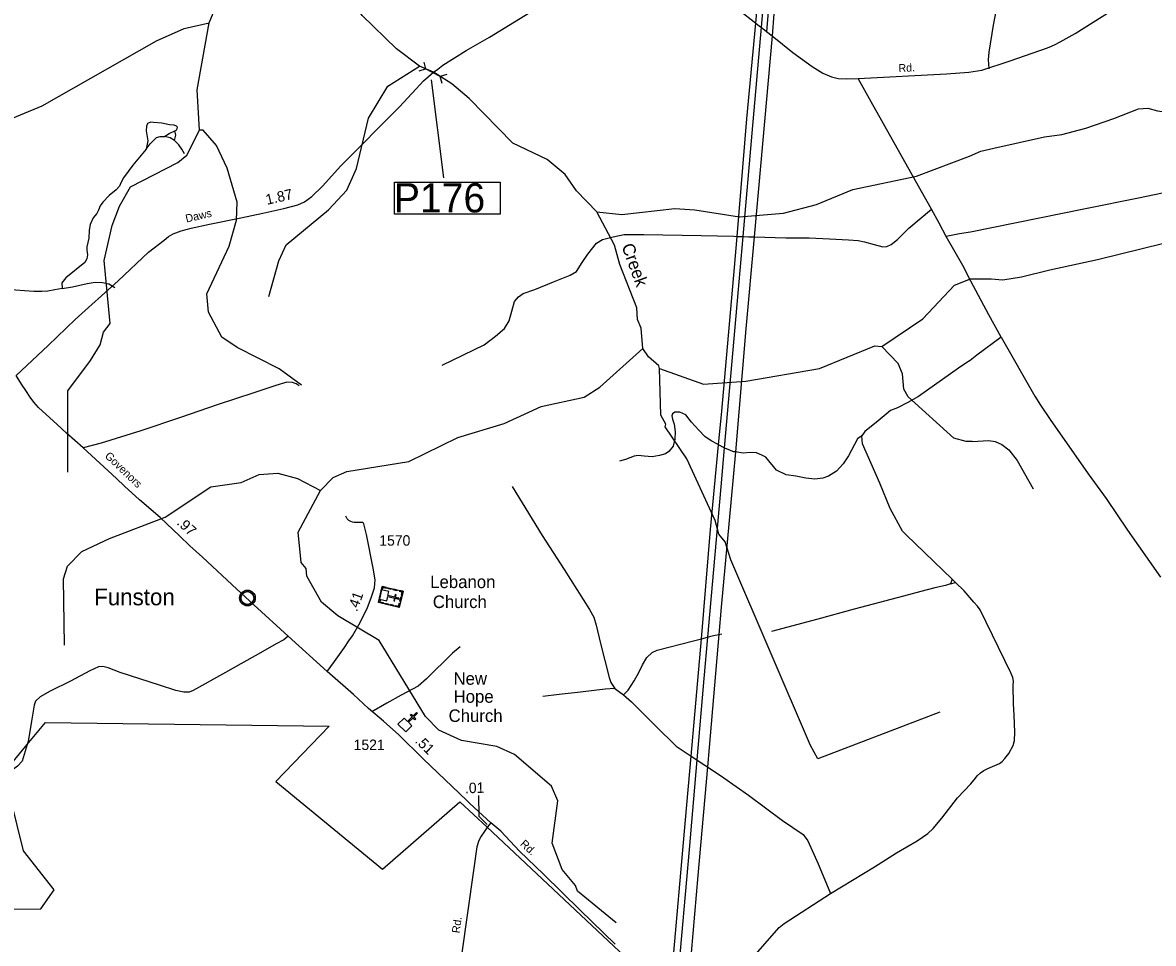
# Model space of a CAD drawing. Extents: x 2104537 to 2336408, y 34176 to 229611.
# Drawn here: x 2291450 to 2304991, y 125450 to 136477 of the extents above; entities that cross this region are included whole.
import ezdxf

# ---------------------------------------------------------------- set-up
doc = ezdxf.new("R2010")
doc.units = 0
for name, color, linetype in [('Exist Boundary Political City Limit New', 7, 'Continuous'), ('Exist Civil Demographics Community CELL', 7, 'Continuous'), ('Exist Civil Demographics Community Label', 7, 'Continuous'), ('Exist Cultural Church CELL', 7, 'Continuous'), ('Exist Cultural Church Label', 7, 'Continuous'), ('Exist Cultural Church with Cemetary CELL', 7, 'Continuous'), ('Exist Cultural Church with Cemetery Label', 7, 'Continuous'), ('Exist Hydrographic Creek Single Shore', 7, 'Continuous'), ('Exist Hydrographic Misc Water Feature', 7, 'Continuous'), ('Exist Road Non-System Type 51', 7, 'Continuous'), ('Exist Road Secondary Mileage Hundredths English Label', 7, 'Continuous'), ('Exist Road Secondary Structure Pipe CELL', 7, 'Continuous'), ('Exist Road Secondary Structure Pipe Number Label', 7, 'Continuous'), ('Exist Road Secondary Type 51 Attributed', 7, 'Continuous'), ('Exist Road Secondary Type 51 Label', 7, 'Continuous'), ('Exist Road Secondary Type 51 Number Label', 7, 'Continuous'), ('Exist Utilities Electrical Transmission Line', 7, 'Continuous'), ('Map Preparation Boundary City Limit Buffer Line', 7, 'Continuous'), ('Old_Level_32', 7, 'Continuous')]:
    doc.layers.add(name, color=color, linetype=linetype)

msp = doc.modelspace()

# ---------------------------------------------------------------- linework, layer by layer
at = {"layer": 'Exist Boundary Political City Limit New'}
msp.add_lwpolyline([(2290630, 125850), (2291667, 125862), (2291827, 126090), (2291462, 126557), (2291228, 127498), (2291506, 127832), (2291724, 128096), (2295120, 128050), (2294482, 127389), (2295758, 126340), (2296686, 127147), (2297011, 126842), (2299125, 124856), (2298954, 124776), (2297826, 124251), (2297426, 123389), (2297370, 123270), (2297583, 122771), (2297598, 122734), (2296305, 122336), (2296276, 122327), (2292983, 121312), (2293946, 117492)], dxfattribs=at)
at = {"layer": 'Exist Civil Demographics Community CELL'}
msp.add_lwpolyline([(2294065, 129599), (2294066, 129604), (2294067, 129611), (2294070, 129618), (2294073, 129624), (2294077, 129630), (2294080, 129635), (2294084, 129639), (2294089, 129644), (2294094, 129648), (2294100, 129652), (2294105, 129655), (2294110, 129657), (2294115, 129660), (2294121, 129662), (2294125, 129663), (2294130, 129663), (2294134, 129664), (2294141, 129664), (2294145, 129664), (2294151, 129664), (2294156, 129663), (2294160, 129662), (2294166, 129661), (2294171, 129659), (2294177, 129656), (2294184, 129653), (2294189, 129649), (2294194, 129645), (2294197, 129642), (2294201, 129637), (2294205, 129633), (2294208, 129628), (2294211, 129623), (2294214, 129618), (2294216, 129613), (2294217, 129608), (2294219, 129603), (2294220, 129597), (2294220, 129593), (2294221, 129587), (2294220, 129581), (2294220, 129575), (2294219, 129570), (2294217, 129564), (2294215, 129558), (2294213, 129553), (2294210, 129547), (2294207, 129541), (2294203, 129537), (2294199, 129532), (2294194, 129527), (2294189, 129523), (2294184, 129519), (2294179, 129517), (2294173, 129514), (2294165, 129511), (2294159, 129509), (2294153, 129508), (2294148, 129508), (2294144, 129507), (2294138, 129507), (2294134, 129508), (2294128, 129509), (2294123, 129510), (2294118, 129511), (2294113, 129513), (2294108, 129515), (2294104, 129517), (2294097, 129521), (2294092, 129526), (2294087, 129530), (2294082, 129535), (2294079, 129539), (2294076, 129543), (2294072, 129550), (2294071, 129554), (2294069, 129558), (2294066, 129566), (2294065, 129573), (2294064, 129578), (2294064, 129584), (2294064, 129589), (2294064, 129596)], close=True, dxfattribs=at)
for centre, radius in [((2294142, 129586), 94.3), ((2294142, 129587), 76.7)]:
    msp.add_circle(centre, radius, dxfattribs=at)
at = {"layer": 'Exist Cultural Church CELL'}
msp.add_lwpolyline([(2296019, 128149), (2296060, 128109), (2296113, 128163), (2296091, 128186), (2296102, 128197), (2296125, 128174), (2296167, 128217), (2296178, 128206), (2296136, 128163), (2296159, 128140), (2296147, 128129), (2296125, 128152), (2296071, 128098), (2296112, 128057), (2296037, 127982), (2295944, 128074)], close=True, dxfattribs=at)
at = {"layer": 'Exist Cultural Church with Cemetary CELL'}
for points in [[(2296006, 129668), (2295961, 129474), (2295713, 129532), (2295757, 129725)], [(2295750, 129693), (2295761, 129691), (2295766, 129712), (2295806, 129703), (2295808, 129714), (2295758, 129726)], [(2295748, 129683), (2295723, 129574), (2295811, 129554), (2295822, 129603), (2295902, 129585), (2295894, 129553), (2295905, 129550), (2295912, 129583), (2295954, 129573), (2295956, 129584), (2295915, 129594), (2295922, 129626), (2295912, 129629), (2295904, 129596), (2295825, 129615), (2295836, 129663)], [(2295826, 129710), (2295868, 129700), (2295865, 129689), (2295823, 129699)], [(2295891, 129695), (2295933, 129685), (2295931, 129674), (2295889, 129684)], [(2295963, 129678), (2295961, 129667), (2295992, 129660), (2295983, 129620), (2295994, 129618), (2296006, 129668)], [(2295989, 129596), (2295977, 129546), (2295966, 129548), (2295978, 129599)], [(2295720, 129564), (2295731, 129561), (2295726, 129540), (2295766, 129531), (2295763, 129520), (2295713, 129532)], [(2295786, 129526), (2295828, 129517), (2295825, 129505), (2295783, 129515)], [(2295850, 129511), (2295892, 129502), (2295890, 129491), (2295847, 129500)], [(2295919, 129484), (2295921, 129495), (2295952, 129488), (2295962, 129527), (2295972, 129525), (2295961, 129474)]]:
    msp.add_lwpolyline(points, close=True, dxfattribs=at)
at = {"layer": 'Exist Hydrographic Creek Single Shore'}
for points in [[(2296203, 135957), (2295927, 136163), (2295515, 136564), (2295278, 136913), (2295107, 137418)], [(2298327, 134211), (2298083, 134464), (2297948, 134657), (2297730, 134839), (2297320, 135034), (2296798, 135568), (2296589, 135743), (2296370, 135883), (2296203, 135957)], [(2298876, 132573), (2298857, 132816), (2298814, 132922), (2298804, 133063), (2298600, 133579), (2298539, 133813), (2298327, 134211)], [(2295018, 130873), (2295167, 131031), (2295333, 131100), (2296073, 131223), (2296662, 131510), (2297218, 131677), (2297658, 131878), (2298173, 131993), (2298364, 132111), (2298876, 132573)], [(2299078, 132333), (2299069, 132366), (2298943, 132473), (2298876, 132573)], [(2299078, 132333), (2299604, 132149), (2300112, 132185), (2300994, 132335), (2301657, 132608), (2301741, 132600)], [(2291953, 129020), (2291938, 129817), (2291986, 129967), (2292159, 130144), (2292491, 130299), (2293155, 130555), (2293702, 130918), (2294068, 130970), (2294283, 131064), (2294508, 131083), (2294742, 131019), (2295018, 130873)]]:
    msp.add_lwpolyline(points, dxfattribs=at)
at = {"layer": 'Exist Hydrographic Misc Water Feature'}
for points in [[(2293683, 136475), (2293829, 136826), (2294340, 137511), (2294405, 137537), (2294442, 137634), (2294511, 137680), (2294559, 137687), (2294629, 137660), (2294696, 137647), (2294746, 137651), (2294779, 137665), (2294869, 137703)], [(2290410, 134593), (2290581, 134921), (2290739, 135088), (2291685, 135480), (2293052, 136261), (2293383, 136405), (2293683, 136475)], [(2293570, 135188), (2293541, 135674), (2293683, 136475)], [(2294397, 133197), (2294518, 133625), (2294607, 133817), (2295112, 134237), (2295334, 134472), (2295449, 134732), (2295593, 135333), (2295822, 135718), (2296203, 135957)], [(2302787, 134876), (2302925, 134939), (2303082, 134973), (2303689, 135110), (2303893, 135136), (2304183, 135214), (2304516, 135328), (2304814, 135443), (2304924, 135452), (2305042, 135420), (2305245, 135391)], [(2291992, 131092), (2291992, 132066), (2292263, 132429), (2292378, 132620), (2292417, 132770), (2292500, 132873), (2292427, 133629), (2292522, 134047), (2292611, 134281), (2292743, 134509), (2293307, 134803), (2293415, 134889), (2293570, 135188)], [(2294790, 132137), (2294521, 132332), (2294019, 132588), (2293835, 132710), (2293674, 133008), (2293655, 133231), (2293924, 133800), (2294013, 134110), (2294019, 134326), (2293899, 134736), (2293772, 135007), (2293612, 135190), (2293570, 135188)], [(2298327, 134211), (2298627, 134178), (2299260, 134252), (2299501, 134237), (2300035, 134151), (2300560, 134197), (2300958, 134301), (2301390, 134479), (2302155, 134638), (2302787, 134876)], [(2302802, 133409), (2303047, 133408), (2303188, 133397), (2303413, 133433), (2303749, 133517), (2304322, 133641), (2305377, 133899)], [(2301741, 132600), (2302229, 132931), (2302609, 133334), (2302802, 133409)], [(2302821, 131460), (2302748, 131461), (2302601, 131501), (2302055, 131997), (2302004, 132086), (2301985, 132270), (2301934, 132393), (2301741, 132600)], [(2302432, 128218), (2300971, 127662), (2300886, 127821), (2299932, 130043), (2299864, 130258), (2299788, 130351), (2299745, 130516), (2299404, 131254), (2299143, 131636), (2299151, 131669), (2299091, 131775), (2299078, 132333)], [(2302821, 131460), (2303021, 131473), (2303097, 131461), (2303176, 131426), (2303259, 131361), (2303359, 131232), (2303552, 130895)], [(2298557, 125698), (2298095, 126077), (2298070, 126143), (2297910, 126333), (2297790, 126651), (2297860, 127158), (2297784, 127333), (2297339, 127712), (2297129, 127808), (2296704, 127879), (2296436, 128002), (2296276, 128169), (2295718, 129078), (2295224, 129373), (2295031, 129538), (2294853, 129846), (2294844, 129938), (2294785, 130012), (2294748, 130376), (2295018, 130873)]]:
    msp.add_lwpolyline(points, dxfattribs=at)
at = {"layer": 'Exist Road Non-System Type 51'}
for p, q in [((2300005, 133917), (2300073, 133915)), ((2300073, 133915), (2300141, 133913)), ((2300141, 133913), (2300211, 133911)), ((2299852, 131385), (2299784, 131422)), ((2302583, 129810), (2302560, 129756)), ((2302560, 129756), (2302623, 129770)), ((2302623, 129770), (2302583, 129810)), ((2299578, 129099), (2299651, 129118)), ((2299724, 129136), (2299788, 129150)), ((2299788, 129150), (2299822, 129158)), ((2298541, 128502), (2298644, 128427)), ((2299456, 127693), (2299523, 127649)), ((2299523, 127649), (2299588, 127605)), ((2299588, 127605), (2299650, 127564))]:
    msp.add_line(p, q, dxfattribs=at)
for points in [[(2303024, 135922), (2303016, 136035), (2303023, 136123), (2303078, 136446), (2303153, 136845), (2303166, 136930), (2303172, 136995), (2303180, 137121), (2303187, 137331), (2303191, 137836), (2303207, 138077), (2303231, 138387), (2303232, 138616), (2303230, 138766)], [(2302332, 134242), (2302216, 134455), (2301610, 135529), (2301456, 135809)], [(2293272, 135180), (2293296, 135193), (2293306, 135225), (2293294, 135237), (2293266, 135250), (2293210, 135252), (2293116, 135273), (2293016, 135282), (2292982, 135284), (2292946, 135268), (2292932, 135236), (2292928, 135180), (2292951, 135062), (2292930, 134962)], [(2293147, 135115), (2293205, 135150), (2293272, 135180)], [(2293269, 135064), (2293283, 135128), (2293272, 135180)], [(2292930, 134962), (2292977, 135024), (2293025, 135074), (2293055, 135101), (2293097, 135113), (2293147, 135115)], [(2293269, 135064), (2293217, 135098), (2293147, 135115)], [(2293390, 134905), (2293358, 134961), (2293320, 135015), (2293269, 135064)], [(2292930, 134962), (2292770, 134770), (2292712, 134696), (2292659, 134618), (2292625, 134557), (2292609, 134519), (2292572, 134475), (2292486, 134405), (2292409, 134328), (2292379, 134284), (2292359, 134232), (2292338, 134193), (2292294, 134141), (2292257, 134059), (2292247, 133991), (2292244, 133895), (2292217, 133793), (2292217, 133754), (2292226, 133697), (2292218, 133647), (2292194, 133604), (2291966, 133420), (2291918, 133360), (2291923, 133294)], [(2309415, 134477), (2309195, 134521), (2307356, 134858), (2307292, 134860), (2307256, 134858), (2307164, 134847), (2306982, 134819), (2305828, 134586), (2304811, 134375), (2304159, 134245), (2302801, 133968), (2302668, 133949), (2302510, 133917)], [(2300211, 133911), (2300591, 133899), (2300868, 133899), (2301111, 133889), (2301341, 133876), (2301455, 133866), (2301531, 133852), (2301647, 133819), (2301753, 133794), (2301797, 133798), (2301849, 133821), (2301926, 133881), (2302061, 134014), (2302332, 134242)], [(2302510, 133917), (2302425, 134077), (2302332, 134242)], [(2296476, 132376), (2296976, 132620), (2297111, 132723), (2297220, 132814), (2297278, 132906), (2297342, 133137), (2297389, 133195), (2297443, 133234), (2297585, 133283), (2297806, 133374), (2298008, 133452), (2298083, 133497), (2298150, 133603), (2298218, 133703), (2298323, 133836), (2298395, 133879), (2298520, 133912), (2298654, 133941), (2298890, 133940), (2299574, 133928), (2299968, 133918), (2300005, 133917)], [(2303167, 132712), (2303019, 132976), (2302805, 133382), (2302709, 133569), (2302510, 133917)], [(2291923, 133294), (2291837, 133276), (2291753, 133261), (2291681, 133256), (2291583, 133256), (2291253, 133283)], [(2291923, 133294), (2292046, 133313), (2292222, 133353), (2292320, 133369), (2292406, 133364), (2292482, 133349), (2292555, 133305)], [(2303167, 132712), (2302877, 132493), (2302797, 132432), (2302746, 132398), (2302658, 132339), (2302177, 131999), (2302049, 131926), (2301928, 131865), (2301842, 131833), (2301792, 131788), (2301673, 131689), (2301534, 131580), (2301500, 131528)], [(2303167, 132712), (2303570, 132005), (2303638, 131897), (2303755, 131726), (2304211, 131075), (2304427, 130778), (2304683, 130400), (2305075, 129835)], [(2294762, 132126), (2294727, 132151), (2294681, 132169), (2294615, 132172), (2294482, 132131), (2294220, 132042), (2293781, 131898), (2293340, 131747), (2292864, 131590), (2292390, 131440), (2292173, 131384)], [(2299784, 131422), (2299771, 131429), (2299697, 131467), (2299620, 131522), (2299548, 131595), (2299459, 131693), (2299390, 131778), (2299320, 131812), (2299262, 131811), (2299234, 131793), (2299224, 131769), (2299231, 131729), (2299253, 131667), (2299264, 131577), (2299261, 131487), (2299241, 131405), (2299187, 131341), (2299150, 131312), (2299078, 131292), (2298988, 131277), (2298892, 131283), (2298822, 131292), (2298774, 131286), (2298668, 131245), (2298599, 131226)], [(2301500, 131528), (2301446, 131492), (2301338, 131287), (2301275, 131192), (2301198, 131106), (2301100, 131045), (2301032, 131023), (2300936, 131010), (2300830, 131023), (2300710, 131046), (2300592, 131061), (2300479, 131118), (2300348, 131274), (2300304, 131297), (2300240, 131323), (2300162, 131328), (2300078, 131321), (2299985, 131335)], [(2302583, 129810), (2302029, 130342), (2301985, 130388), (2301837, 130657), (2301717, 130960), (2301509, 131434), (2301500, 131528)], [(2299918, 131356), (2299867, 131376), (2299852, 131385)], [(2299985, 131335), (2299962, 131338), (2299918, 131356)], [(2297311, 130921), (2297673, 130334), (2297936, 129929), (2298238, 129448), (2298291, 129358), (2298319, 129262), (2298371, 129043), (2298474, 128634), (2298493, 128574), (2298541, 128502)], [(2302560, 129756), (2302502, 129738), (2302372, 129709), (2302208, 129664), (2301997, 129610), (2301408, 129453), (2300971, 129332), (2300418, 129186)], [(2301126, 126046), (2301651, 126368), (2301914, 126533), (2302161, 126679), (2302288, 126764), (2302352, 126827), (2302457, 126950), (2302647, 127193), (2302803, 127359), (2302862, 127429), (2302882, 127458), (2302919, 127491), (2302961, 127519), (2303009, 127543), (2303147, 127604), (2303181, 127630), (2303214, 127664), (2303259, 127726), (2303312, 127820), (2303326, 127881), (2303330, 127978), (2303323, 128182), (2303315, 128320), (2303312, 128540), (2303314, 128592), (2303306, 128636), (2303282, 128692), (2302915, 129443), (2302885, 129487), (2302841, 129535), (2302724, 129673), (2302623, 129770)], [(2294631, 129128), (2294578, 129084), (2294485, 129038), (2294272, 128915), (2294065, 128799), (2293878, 128693), (2293492, 128477), (2293446, 128459), (2293380, 128460), (2293286, 128479), (2293089, 128541), (2292618, 128696), (2292475, 128749), (2292409, 128766), (2292359, 128760), (2292256, 128713), (2292025, 128592), (2291778, 128469), (2291661, 128404), (2291605, 128350), (2291590, 128301), (2291556, 128113), (2291517, 127869), (2291505, 127832)], [(2298644, 128427), (2298701, 128483), (2298772, 128594), (2298830, 128694), (2298875, 128787), (2298926, 128875), (2298988, 128934), (2299047, 128962), (2299483, 129073), (2299578, 129099)], [(2299651, 129118), (2299690, 129129), (2299724, 129136)], [(2296691, 129002), (2296598, 128924), (2296286, 128619), (2296185, 128529), (2295984, 128421)], [(2295984, 128421), (2295810, 128328), (2295633, 128224)], [(2298541, 128502), (2298425, 128495), (2298129, 128459), (2297874, 128432), (2297680, 128408)], [(2298644, 128427), (2298740, 128342), (2299028, 128054), (2299278, 127812), (2299456, 127693)], [(2291505, 127832), (2291443, 127634), (2291388, 127574), (2291340, 127537), (2291271, 127508), (2291233, 127503)], [(2299650, 127564), (2299849, 127432), (2300143, 127224), (2300551, 126923), (2300798, 126755), (2300853, 126677), (2300977, 126401), (2301126, 126046)], [(2299693, 124749), (2299824, 124876), (2300021, 125087), (2300197, 125283), (2300510, 125639), (2300570, 125688), (2301126, 126046)]]:
    msp.add_lwpolyline(points, dxfattribs=at)
at = {"layer": 'Exist Road Secondary Mileage Hundredths English Label'}
msp.add_lwpolyline([(2297013, 126873), (2296918, 126968), (2296914, 127220)], dxfattribs=at)
at = {"layer": 'Exist Road Secondary Structure Pipe CELL'}
for p, q in [((2296254, 136004), (2296276, 135924)), ((2296197, 135898), (2296276, 135924)), ((2296451, 135830), (2296276, 135924)), ((2296530, 135857), (2296451, 135830)), ((2296473, 135750), (2296451, 135830))]:
    msp.add_line(p, q, dxfattribs=at)
at = {"layer": 'Exist Road Secondary Structure Pipe Number Label'}
msp.add_line((2296342, 135791), (2296488, 134620), dxfattribs=at)
msp.add_lwpolyline([(2295904, 134568), (2297170, 134568), (2297170, 134184), (2295904, 134184)], close=True, dxfattribs=at)
at = {"layer": 'Exist Road Secondary Type 51 Attributed'}
for points in [[(2291372, 132251), (2291754, 132612), (2292080, 132921), (2292593, 133386), (2292959, 133729), (2293145, 133873), (2293196, 133915), (2293253, 133947), (2293350, 133985), (2293468, 134014), (2293688, 134063), (2294064, 134139), (2294326, 134194), (2294577, 134252), (2294745, 134295), (2294825, 134331), (2294914, 134394), (2295041, 134517), (2295262, 134761), (2295964, 135470), (2296163, 135686), (2296252, 135779), (2296370, 135883), (2296421, 135919), (2296484, 135968), (2296763, 136143), (2297042, 136304), (2297765, 136750)], [(2300026, 136629), (2300230, 136471), (2300275, 136436), (2300294, 136422), (2300356, 136372), (2300424, 136319), (2300674, 136121), (2300903, 135953), (2301034, 135872), (2301136, 135827), (2301216, 135808), (2301316, 135804), (2301456, 135809), (2302512, 135865), (2302782, 135883), (2302936, 135908), (2303277, 136019), (2303723, 136175), (2303770, 136195), (2303813, 136216), (2303873, 136248), (2304055, 136348), (2304699, 136759)], [(2295098, 128708), (2294631, 129128), (2294220, 129505), (2294015, 129692), (2293604, 130077), (2293454, 130210), (2293329, 130332), (2293099, 130551), (2292849, 130764), (2292671, 130927), (2292576, 131016), (2292173, 131384), (2291976, 131559), (2291859, 131668), (2291732, 131782), (2291642, 131866), (2291584, 131931), (2291542, 131993), (2291488, 132070), (2291438, 132147), (2291372, 132251)], [(2295098, 128708), (2295186, 128824), (2295305, 128995), (2295355, 129072), (2295400, 129132), (2295493, 129293), (2295580, 129472), (2295611, 129558), (2295626, 129602), (2295662, 129707), (2295671, 129803), (2295648, 129944), (2295567, 130346), (2295537, 130473), (2295531, 130484), (2295523, 130490), (2295514, 130492), (2295471, 130492), (2295419, 130491), (2295400, 130493), (2295379, 130501), (2295357, 130515), (2295337, 130536), (2295320, 130566)], [(2297055, 126895), (2296807, 127125), (2296768, 127163), (2296246, 127661), (2295955, 127946), (2295771, 128112), (2295592, 128264), (2295413, 128430), (2295098, 128708)], [(2297055, 126895), (2297016, 126847), (2296975, 126786), (2296940, 126732), (2296915, 126681), (2296890, 126607), (2296848, 126321), (2296705, 125310)], [(2298547, 125439), (2298131, 125842), (2297689, 126277), (2297401, 126555), (2297178, 126792), (2297055, 126895)]]:
    msp.add_lwpolyline(points, dxfattribs=at)
at = {"layer": 'Exist Utilities Electrical Transmission Line'}
for points in [[(2317345, 146940), (2314527, 145600), (2313078, 144905), (2311808, 143897), (2309109, 141812), (2307997, 140889), (2306430, 139812), (2302621, 138073), (2302303, 137928), (2301462, 137547), (2300618, 137159), (2300417, 137068), (2300389, 136746), (2300356, 136372)], [(2317377, 146822), (2314537, 145461), (2313078, 144756), (2311828, 143788), (2309158, 141693), (2308345, 141048), (2306737, 139812), (2302755, 138058), (2302514, 137951), (2302092, 137768), (2301671, 137577), (2300854, 137213), (2300491, 137048), (2300447, 136582), (2300424, 136319)], [(2300230, 136471), (2300287, 137085), (2300370, 138050)], [(2300438, 138051), (2300351, 137073), (2300294, 136422)], [(2300005, 133917), (2300124, 135324), (2300230, 136471)], [(2300294, 136422), (2300183, 135154), (2300073, 133915)], [(2300424, 136319), (2300287, 134757), (2300211, 133911)], [(2299784, 131422), (2299822, 131824), (2299974, 133545), (2300005, 133917)], [(2300073, 133915), (2300001, 133101), (2299852, 131385)], [(2300211, 133911), (2300111, 132808), (2299985, 131335)], [(2299578, 129099), (2299689, 130407), (2299784, 131422)], [(2299852, 131385), (2299811, 130916), (2299651, 129118)], [(2299985, 131335), (2299959, 131033), (2299816, 129478), (2299788, 129150)], [(2299456, 127693), (2299524, 128462), (2299578, 129099)], [(2299651, 129118), (2299606, 128623), (2299523, 127649)], [(2299788, 129150), (2299671, 127795), (2299650, 127564)], [(2299226, 125070), (2299389, 126929), (2299456, 127693)], [(2299523, 127649), (2299430, 126575), (2299292, 125002)], [(2299650, 127564), (2299536, 126264), (2299415, 124875)]]:
    msp.add_lwpolyline(points, dxfattribs=at)
at = {"layer": 'Map Preparation Boundary City Limit Buffer Line'}
msp.add_lwpolyline([(2290630, 125850), (2291667, 125862), (2291827, 126090), (2291462, 126557), (2291228, 127498), (2291506, 127832), (2291724, 128096), (2295120, 128050), (2294482, 127389), (2295758, 126340), (2296686, 127147), (2297011, 126842), (2299125, 124856), (2298954, 124776), (2297826, 124251), (2297426, 123389), (2297370, 123270), (2297583, 122771), (2297598, 122734), (2296305, 122336), (2296276, 122327), (2292983, 121312), (2293946, 117492)], dxfattribs=at)

# ---------------------------------------------------------------- texts
at = {"layer": 'Exist Civil Demographics Community Label'}
msp.add_text('Funston', height=200, dxfattribs=at).set_placement((2292306, 129499))
at = {"layer": 'Exist Cultural Church Label'}
for s, p in [('New', (2296610, 128547)), ('Hope', (2296611, 128332)), ('Church', (2296551, 128102))]:
    msp.add_text(s, height=150, dxfattribs=at).set_placement(p)
at = {"layer": 'Exist Cultural Church with Cemetery Label'}
for s, p in [('Lebanon', (2296331, 129705)), ('Church', (2296362, 129466))]:
    msp.add_text(s, height=150, dxfattribs=at).set_placement(p)
at = {"layer": 'Exist Road Secondary Mileage Hundredths English Label'}
for s, rotation, p in [('1.87', 12.9474, (2294376, 134294)), ('.97', 317.4202, (2293288, 130476)), ('.41', 69.9593, (2295453, 129415)), ('.51', 315.6407, (2296142, 127864)), ('.01', 1.7151, (2296749, 127247))]:
    msp.add_text(s, height=125, rotation=rotation, dxfattribs=at).set_placement(p)
at = {"layer": 'Exist Road Secondary Structure Pipe Number Label'}
msp.add_text('P176', height=350, dxfattribs=at).set_placement((2295896, 134204))
at = {"layer": 'Exist Road Secondary Type 51 Label'}
for s, rotation, p in [('Rd.', 3.0199, (2301941, 135884)), ('Daws', 13.2047, (2293412, 134082)), ('Govenors', 316.2998, (2292427, 131278)), ('Rd.', 317.2632, (2297401, 126631)), ('Rd.', 82.484, (2296683, 125567))]:
    msp.add_text(s, height=95, rotation=rotation, dxfattribs=at).set_placement(p)
at = {"layer": 'Exist Road Secondary Type 51 Number Label'}
for s, p in [('1570', (2295721, 130213)), ('1521', (2295414, 127766))]:
    msp.add_text(s, height=125, dxfattribs=at).set_placement(p)
at = {"layer": 'Old_Level_32'}
msp.add_text('Creek', height=150, rotation=289.9789, dxfattribs=at).set_placement((2298620, 133802))

doc.saveas('drawing.dxf')
